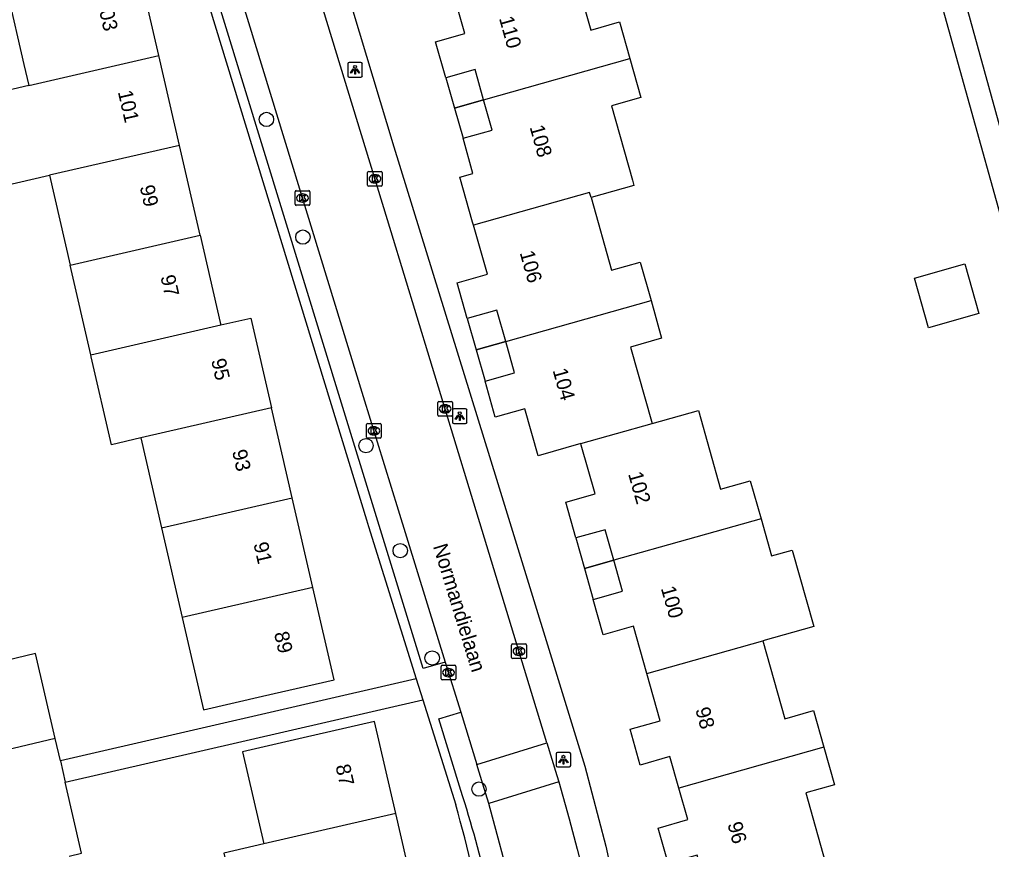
# Model space of a CAD drawing. Extents: x 158461 to 159795, y 387220 to 388672.
# Drawn here: x 159602.1 to 159668.4, y 388041.7 to 388098.3 of the extents above; entities that cross this region are included whole.
import ezdxf

# ---------------------------------------------------------------- set-up
doc = ezdxf.new("R2010")
doc.units = 0
for name, color, linetype in [('IMGEO_Boom', 7, 'Continuous'), ('IMGEO_Kolk', 7, 'Continuous'), ('IMGEO_Lichtpunt', 7, 'Continuous'), ('IMGEO_Openbare_ruimte_label', 7, 'Continuous'), ('IMGEO_Pand', 7, 'Continuous'), ('IMGEO_Pand_nummerreeks', 7, 'Continuous'), ('IMGEO_Pand_overbouw', 7, 'Continuous'), ('IMGEO_Rijbaan_lokaal_open', 7, 'Continuous'), ('IMGEO_Voetpad_open', 7, 'Continuous')]:
    doc.layers.add(name, color=color, linetype=linetype)

msp = doc.modelspace()

# ---------------------------------------------------------------- linework, layer by layer
at = {"layer": 'IMGEO_Boom'}
for centre in [(159618.972, 388091.468), (159621.452, 388083.443), (159625.755, 388069.222), (159628.09, 388062.059), (159630.265, 388054.732), (159633.456, 388045.792)]:
    msp.add_circle(centre, 0.489, dxfattribs=at)
at = {"layer": 'IMGEO_Kolk'}
for p, q in [((159625.866, 388086.99), (159625.866, 388087.842)), ((159625.941, 388087.916), (159626.793, 388087.916)), ((159626.867, 388087.842), (159626.867, 388086.99)), ((159626.354, 388087.696), (159626.379, 388087.696)), ((159620.923, 388085.685), (159620.923, 388086.537)), ((159620.998, 388086.611), (159621.85, 388086.611)), ((159621.924, 388086.537), (159621.924, 388085.685)), ((159626.793, 388086.916), (159625.941, 388086.916)), ((159626.377, 388087.136), (159626.352, 388087.136)), ((159621.411, 388086.391), (159621.436, 388086.391)), ((159621.85, 388085.611), (159620.998, 388085.611)), ((159621.434, 388085.831), (159621.409, 388085.831)), ((159630.648, 388071.302), (159630.648, 388072.154)), ((159630.723, 388072.228), (159631.575, 388072.228)), ((159631.136, 388072.008), (159631.161, 388072.008)), ((159631.649, 388072.154), (159631.649, 388071.302)), ((159631.159, 388071.448), (159631.134, 388071.448)), ((159625.795, 388069.8), (159625.795, 388070.652)), ((159625.87, 388070.726), (159626.722, 388070.726)), ((159626.796, 388070.652), (159626.796, 388069.8)), ((159631.575, 388071.228), (159630.723, 388071.228)), ((159626.306, 388069.946), (159626.281, 388069.946)), ((159626.283, 388070.506), (159626.308, 388070.506)), ((159626.722, 388069.726), (159625.87, 388069.726)), ((159635.683, 388054.769), (159635.683, 388055.621)), ((159635.758, 388055.695), (159636.61, 388055.695)), ((159636.171, 388055.475), (159636.196, 388055.475)), ((159636.684, 388055.621), (159636.684, 388054.769)), ((159636.194, 388054.915), (159636.169, 388054.915)), ((159630.88, 388053.312), (159630.88, 388054.164)), ((159630.955, 388054.238), (159631.807, 388054.238)), ((159631.881, 388054.164), (159631.881, 388053.312)), ((159636.61, 388054.695), (159635.758, 388054.695)), ((159631.391, 388053.458), (159631.366, 388053.458)), ((159631.368, 388054.018), (159631.393, 388054.018)), ((159631.807, 388053.238), (159630.955, 388053.238))]:
    msp.add_line(p, q, dxfattribs=at)
for points in [[(159625.866, 388086.99), (159625.866, 388087.842)], [(159625.941, 388087.916), (159626.793, 388087.916)], [(159626.867, 388087.842), (159626.867, 388086.99)], [(159626.187, 388087.616), (159626.31, 388087.616), (159626.31, 388087.465), (159626.44, 388087.616), (159626.604, 388087.616), (159626.458, 388087.465), (159626.611, 388087.216), (159626.459, 388087.216), (159626.374, 388087.38), (159626.31, 388087.313), (159626.31, 388087.216), (159626.187, 388087.216), (159626.187, 388087.616)], [(159620.923, 388085.685), (159620.923, 388086.537)], [(159620.998, 388086.611), (159621.85, 388086.611)], [(159621.924, 388086.537), (159621.924, 388085.685)], [(159626.793, 388086.916), (159625.941, 388086.916)], [(159621.244, 388086.311), (159621.367, 388086.311), (159621.367, 388086.16), (159621.497, 388086.311), (159621.661, 388086.311), (159621.515, 388086.16), (159621.668, 388085.911), (159621.516, 388085.911), (159621.431, 388086.075), (159621.367, 388086.008), (159621.367, 388085.911), (159621.244, 388085.911), (159621.244, 388086.311)], [(159621.85, 388085.611), (159620.998, 388085.611)], [(159630.648, 388071.302), (159630.648, 388072.154)], [(159630.723, 388072.228), (159631.575, 388072.228)], [(159631.649, 388072.154), (159631.649, 388071.302)], [(159630.969, 388071.928), (159631.092, 388071.928), (159631.092, 388071.777), (159631.222, 388071.928), (159631.386, 388071.928), (159631.24, 388071.777), (159631.393, 388071.528), (159631.241, 388071.528), (159631.156, 388071.692), (159631.092, 388071.625), (159631.092, 388071.528), (159630.969, 388071.528), (159630.969, 388071.928)], [(159625.795, 388069.8), (159625.795, 388070.652)], [(159625.87, 388070.726), (159626.722, 388070.726)], [(159626.796, 388070.652), (159626.796, 388069.8)], [(159631.575, 388071.228), (159630.723, 388071.228)], [(159626.116, 388070.426), (159626.239, 388070.426), (159626.239, 388070.275), (159626.369, 388070.426), (159626.533, 388070.426), (159626.387, 388070.275), (159626.54, 388070.026), (159626.388, 388070.026), (159626.303, 388070.19), (159626.239, 388070.123), (159626.239, 388070.026), (159626.116, 388070.026), (159626.116, 388070.426)], [(159626.722, 388069.726), (159625.87, 388069.726)], [(159635.683, 388054.769), (159635.683, 388055.621)], [(159635.758, 388055.695), (159636.61, 388055.695)], [(159636.004, 388055.395), (159636.127, 388055.395), (159636.127, 388055.244), (159636.257, 388055.395), (159636.421, 388055.395), (159636.275, 388055.244), (159636.428, 388054.995), (159636.276, 388054.995), (159636.191, 388055.159), (159636.127, 388055.092), (159636.127, 388054.995), (159636.004, 388054.995), (159636.004, 388055.395)], [(159636.684, 388055.621), (159636.684, 388054.769)], [(159630.88, 388053.312), (159630.88, 388054.164)], [(159630.955, 388054.238), (159631.807, 388054.238)], [(159631.881, 388054.164), (159631.881, 388053.312)], [(159636.61, 388054.695), (159635.758, 388054.695)], [(159631.201, 388053.938), (159631.324, 388053.938), (159631.324, 388053.787), (159631.454, 388053.938), (159631.618, 388053.938), (159631.472, 388053.787), (159631.625, 388053.538), (159631.473, 388053.538), (159631.388, 388053.702), (159631.324, 388053.635), (159631.324, 388053.538), (159631.201, 388053.538), (159631.201, 388053.938)], [(159631.807, 388053.238), (159630.955, 388053.238)]]:
    msp.add_lwpolyline(points, dxfattribs=at)
for centre, start, end in [((159625.943, 388087.84), 91.55205, 178.44795), ((159625.943, 388087.84), 91.55205, 178.44795), ((159626.791, 388087.84), 1.55205, 88.44795), ((159626.791, 388087.84), 1.55205, 88.44795), ((159621, 388086.535), 91.55205, 178.44795), ((159621, 388086.535), 91.55205, 178.44795), ((159621.848, 388086.535), 1.55205, 88.44795), ((159621.848, 388086.535), 1.55205, 88.44795), ((159625.943, 388086.992), 181.55205, 268.44795), ((159625.943, 388086.992), 181.55205, 268.44795), ((159626.791, 388086.992), 271.55205, 358.44795), ((159626.791, 388086.992), 271.55205, 358.44795), ((159621, 388085.687), 181.55205, 268.44795), ((159621, 388085.687), 181.55205, 268.44795), ((159621.848, 388085.687), 271.55205, 358.44795), ((159621.848, 388085.687), 271.55205, 358.44795), ((159630.725, 388072.152), 91.55205, 178.44795), ((159630.725, 388072.152), 91.55205, 178.44795), ((159631.573, 388072.152), 1.55205, 88.44795), ((159631.573, 388072.152), 1.55205, 88.44795), ((159630.725, 388071.304), 181.55205, 268.44795), ((159630.725, 388071.304), 181.55205, 268.44795), ((159631.573, 388071.304), 271.55205, 358.44795), ((159631.573, 388071.304), 271.55205, 358.44795), ((159625.872, 388070.65), 91.55205, 178.44795), ((159625.872, 388070.65), 91.55205, 178.44795), ((159626.72, 388070.65), 1.55205, 88.44795), ((159626.72, 388070.65), 1.55205, 88.44795), ((159625.872, 388069.802), 181.55205, 268.44795), ((159625.872, 388069.802), 181.55205, 268.44795), ((159626.72, 388069.802), 271.55205, 358.44795), ((159626.72, 388069.802), 271.55205, 358.44795), ((159635.76, 388055.619), 91.55205, 178.44795), ((159635.76, 388055.619), 91.55205, 178.44795), ((159636.608, 388055.619), 1.55205, 88.44795), ((159636.608, 388055.619), 1.55205, 88.44795), ((159635.76, 388054.771), 181.55205, 268.44795), ((159635.76, 388054.771), 181.55205, 268.44795), ((159636.608, 388054.771), 271.55205, 358.44795), ((159636.608, 388054.771), 271.55205, 358.44795), ((159630.957, 388054.162), 91.55205, 178.44795), ((159630.957, 388054.162), 91.55205, 178.44795), ((159631.805, 388054.162), 1.55205, 88.44795), ((159631.805, 388054.162), 1.55205, 88.44795), ((159630.957, 388053.314), 181.55205, 268.44795), ((159630.957, 388053.314), 181.55205, 268.44795), ((159631.805, 388053.314), 271.55205, 358.44795), ((159631.805, 388053.314), 271.55205, 358.44795)]:
    msp.add_arc(centre, 0.0765, start, end, dxfattribs=at)
for centre, major_axis, ratio, start_param, end_param in [((159626.353, 388087.416), (-0.387, 0.002), 0.722429, 4.712389, 7.853982), ((159626.378, 388087.416), (-0.39, 0.002), 0.717154, 1.570796, 4.712389), ((159621.41, 388086.111), (-0.387, 0.002), 0.722429, 4.712389, 7.853982), ((159621.435, 388086.111), (-0.39, 0.002), 0.717154, 1.570796, 4.712389), ((159631.135, 388071.728), (-0.387, 0.002), 0.722429, 4.712389, 7.853982), ((159631.16, 388071.728), (-0.39, 0.002), 0.717154, 1.570796, 4.712389), ((159626.282, 388070.226), (-0.387, 0.002), 0.722429, 4.712389, 7.853982), ((159626.307, 388070.226), (-0.39, 0.002), 0.717154, 1.570796, 4.712389), ((159636.17, 388055.195), (-0.387, 0.002), 0.722429, 4.712389, 7.853982), ((159636.195, 388055.195), (-0.39, 0.002), 0.717154, 1.570796, 4.712389), ((159631.367, 388053.738), (-0.387, 0.002), 0.722429, 4.712389, 7.853982), ((159631.392, 388053.738), (-0.39, 0.002), 0.717154, 1.570796, 4.712389)]:
    msp.add_ellipse(centre, major_axis=major_axis, ratio=ratio, start_param=start_param, end_param=end_param, dxfattribs=at)
at = {"layer": 'IMGEO_Lichtpunt'}
for p, q in [((159624.509, 388095.253), (159624.509, 388094.446)), ((159624.509, 388095.253), (159624.509, 388094.446)), ((159625.411, 388095.348), (159624.603, 388095.348)), ((159625.411, 388095.348), (159624.603, 388095.348)), ((159625.505, 388094.446), (159625.505, 388095.253)), ((159625.505, 388094.446), (159625.505, 388095.253)), ((159624.603, 388094.352), (159625.411, 388094.352)), ((159624.603, 388094.352), (159625.411, 388094.352)), ((159631.643, 388071.634), (159631.643, 388070.827)), ((159631.643, 388071.634), (159631.643, 388070.827)), ((159632.545, 388071.729), (159631.737, 388071.729)), ((159632.545, 388071.729), (159631.737, 388071.729)), ((159632.639, 388070.827), (159632.639, 388071.634)), ((159632.639, 388070.827), (159632.639, 388071.634)), ((159631.737, 388070.733), (159632.545, 388070.733)), ((159631.737, 388070.733), (159632.545, 388070.733)), ((159638.713, 388048.205), (159638.713, 388047.398)), ((159638.713, 388048.205), (159638.713, 388047.398)), ((159639.615, 388048.3), (159638.807, 388048.3)), ((159639.615, 388048.3), (159638.807, 388048.3)), ((159639.709, 388047.398), (159639.709, 388048.205)), ((159639.709, 388047.398), (159639.709, 388048.205)), ((159638.807, 388047.304), (159639.615, 388047.304)), ((159638.807, 388047.304), (159639.615, 388047.304))]:
    msp.add_line(p, q, dxfattribs=at)
for points in [[(159624.883, 388094.917), (159624.922, 388094.889), (159624.734, 388094.627), (159624.696, 388094.654), (159624.883, 388094.917)], [(159624.985, 388094.869), (159625.032, 388094.869), (159625.032, 388094.547), (159624.985, 388094.547), (159624.985, 388094.869)], [(159625.095, 388094.889), (159625.133, 388094.916), (159625.32, 388094.654), (159625.281, 388094.626), (159625.095, 388094.889)], [(159632.017, 388071.298), (159632.056, 388071.27), (159631.868, 388071.008), (159631.83, 388071.035), (159632.017, 388071.298)], [(159632.229, 388071.27), (159632.267, 388071.297), (159632.454, 388071.035), (159632.415, 388071.007), (159632.229, 388071.27)], [(159632.119, 388071.25), (159632.166, 388071.25), (159632.166, 388070.928), (159632.119, 388070.928), (159632.119, 388071.25)], [(159639.087, 388047.869), (159639.126, 388047.841), (159638.938, 388047.579), (159638.9, 388047.606), (159639.087, 388047.869)], [(159639.189, 388047.821), (159639.236, 388047.821), (159639.236, 388047.499), (159639.189, 388047.499), (159639.189, 388047.821)], [(159639.299, 388047.841), (159639.337, 388047.868), (159639.524, 388047.606), (159639.485, 388047.578), (159639.299, 388047.841)]]:
    msp.add_lwpolyline(points, dxfattribs=at)
for centre in [(159625.008, 388095.051), (159632.142, 388071.432), (159639.212, 388048.003)]:
    msp.add_circle(centre, 0.0994, dxfattribs=at)
for centre, start, end in [((159624.603, 388095.253), 90, 180), ((159624.603, 388095.253), 90, 180), ((159625.411, 388095.253), 0, 90), ((159625.411, 388095.253), 0, 90), ((159624.603, 388094.446), 180, 270), ((159624.603, 388094.446), 180, 270), ((159625.411, 388094.446), 270, 0), ((159625.411, 388094.446), 270, 360), ((159631.737, 388071.634), 90, 180), ((159631.737, 388071.634), 90, 180), ((159632.545, 388071.634), 0, 90), ((159632.545, 388071.634), 0, 90), ((159631.737, 388070.827), 180, 270), ((159631.737, 388070.827), 180, 270), ((159632.545, 388070.827), 270, 0), ((159632.545, 388070.827), 270, 360), ((159638.807, 388048.205), 90, 180), ((159638.807, 388048.205), 90, 180), ((159639.615, 388048.205), 0, 90), ((159639.615, 388048.205), 0, 90), ((159638.807, 388047.398), 180, 270), ((159638.807, 388047.398), 180, 270), ((159639.615, 388047.398), 270, 0), ((159639.615, 388047.398), 270, 360)]:
    msp.add_arc(centre, 0.0946, start, end, dxfattribs=at)
at = {"layer": 'IMGEO_Pand'}
for points in [[(159636.641, 388101.929), (159639.605, 388102.765), (159641.073, 388097.568), (159643.038, 388098.123), (159643.744, 388095.622)], [(159611.632, 388095.823), (159610.178, 388102.139), (159601.315, 388100.099), (159602.437, 388095.227), (159602.769, 388093.784)], [(159633.772, 388092.81), (159633.189, 388094.875), (159631.197, 388094.312), (159630.502, 388096.772), (159632.49, 388097.333), (159631.654, 388100.294), (159631.594, 388100.506)], [(159602.769, 388093.784), (159611.632, 388095.823)], [(159613.042, 388089.698), (159611.632, 388095.823)], [(159633.772, 388092.81), (159643.744, 388095.622)], [(159643.744, 388095.622), (159644.495, 388092.963), (159642.488, 388092.396), (159643.921, 388087.323), (159644.022, 388086.966), (159641.098, 388086.14)], [(159602.769, 388093.784), (159599.539, 388093.041), (159600.948, 388086.916), (159604.179, 388087.659)], [(159633.082, 388084.258), (159633.022, 388084.472), (159632.16, 388087.521), (159633.048, 388087.772), (159632.367, 388090.183), (159634.356, 388090.744), (159633.772, 388092.81)], [(159613.042, 388089.698), (159604.179, 388087.659)], [(159614.452, 388083.573), (159613.042, 388089.698)], [(159604.179, 388087.659), (159605.589, 388081.534)], [(159641.098, 388086.14), (159640.997, 388086.496), (159633.082, 388084.258)], [(159641.098, 388086.14), (159642.498, 388081.183), (159644.442, 388081.732), (159645.182, 388079.11)], [(159635.277, 388076.318), (159634.674, 388078.453), (159632.656, 388077.883), (159631.965, 388080.332), (159634.027, 388080.915), (159633.082, 388084.258)], [(159605.589, 388081.534), (159614.452, 388083.573)], [(159614.452, 388083.573), (159615.824, 388077.612), (159615.862, 388077.449)], [(159606.998, 388075.409), (159605.589, 388081.534)], [(159663.132, 388080.652), (159666.578, 388081.623), (159667.535, 388078.224), (159664.09, 388077.253), (159663.132, 388080.652)], [(159635.277, 388076.318), (159645.182, 388079.11)], [(159645.182, 388079.11), (159645.906, 388076.545), (159643.792, 388075.948), (159645.267, 388070.727)], [(159615.862, 388077.449), (159617.898, 388077.917), (159619.308, 388071.792)], [(159606.998, 388075.409), (159615.862, 388077.449)], [(159640.4, 388069.355), (159637.481, 388068.533), (159636.575, 388071.742), (159634.56, 388071.173), (159633.872, 388073.61), (159635.881, 388074.178), (159635.277, 388076.318)], [(159610.412, 388069.744), (159608.408, 388069.283), (159607.03, 388075.272), (159606.998, 388075.409)], [(159619.308, 388071.792), (159610.412, 388069.744)], [(159620.718, 388065.668), (159619.308, 388071.792)], [(159645.267, 388070.727), (159648.408, 388071.612), (159649.923, 388066.25), (159651.949, 388066.822), (159652.683, 388064.226)], [(159640.4, 388069.355), (159645.267, 388070.727)], [(159610.412, 388069.744), (159611.822, 388063.621)], [(159642.655, 388061.398), (159642.064, 388063.488), (159640.057, 388062.921), (159639.369, 388065.357), (159641.369, 388065.922), (159640.428, 388069.255), (159640.4, 388069.355)], [(159611.822, 388063.621), (159620.718, 388065.668)], [(159622.128, 388059.543), (159620.718, 388065.668)], [(159652.683, 388064.226), (159642.655, 388061.398)], [(159652.683, 388064.226), (159653.397, 388061.698), (159654.814, 388062.098), (159656.284, 388056.894), (159652.808, 388055.912)], [(159611.822, 388063.621), (159613.232, 388057.496)], [(159644.891, 388053.675), (159643.981, 388056.896), (159641.913, 388056.312), (159641.229, 388058.735), (159643.246, 388059.305), (159642.655, 388061.398)], [(159622.128, 388059.543), (159613.232, 388057.496)], [(159613.232, 388057.496), (159614.679, 388051.207), (159618.703, 388052.133), (159623.575, 388053.255), (159622.128, 388059.543)], [(159644.891, 388053.675), (159652.808, 388055.912)], [(159652.808, 388055.912), (159654.31, 388050.592), (159656.268, 388051.146), (159656.971, 388048.656)], [(159604.575, 388049.243), (159603.218, 388055.032), (159599.915, 388054.258)], [(159647.079, 388045.86), (159646.472, 388048.011), (159644.439, 388047.437), (159643.751, 388049.873), (159645.801, 388050.453), (159644.891, 388053.675)], [(159627.782, 388044.122), (159626.335, 388050.408), (159621.463, 388049.287), (159617.347, 388048.339), (159618.794, 388042.053)], [(159604.575, 388049.243), (159601.222, 388048.457)], [(159656.971, 388048.656), (159647.079, 388045.86)], [(159656.971, 388048.656), (159657.694, 388046.096), (159655.732, 388045.542), (159657.221, 388040.269)], [(159649.247, 388038.02), (159648.323, 388041.292), (159646.349, 388040.734), (159645.669, 388043.14), (159647.686, 388043.71), (159647.079, 388045.86)], [(159627.782, 388044.122), (159618.794, 388042.053)], [(159629.192, 388037.999), (159627.782, 388044.122)], [(159618.794, 388042.053), (159616.064, 388041.424), (159617.473, 388035.301), (159620.204, 388035.93)]]:
    msp.add_lwpolyline(points, dxfattribs=at)
at = {"layer": 'IMGEO_Pand_overbouw'}
for points in [[(159633.189, 388094.875), (159631.197, 388094.312), (159631.782, 388092.249), (159633.772, 388092.81)], [(159633.772, 388092.81), (159631.782, 388092.249), (159632.367, 388090.183), (159634.356, 388090.744)], [(159634.674, 388078.453), (159632.656, 388077.883), (159633.263, 388075.75), (159635.277, 388076.318)], [(159635.277, 388076.318), (159633.263, 388075.75), (159633.872, 388073.61), (159635.881, 388074.178)], [(159642.064, 388063.488), (159640.057, 388062.921), (159640.642, 388060.83), (159642.655, 388061.398)], [(159642.655, 388061.398), (159640.642, 388060.83), (159641.229, 388058.735), (159643.246, 388059.305)]]:
    msp.add_lwpolyline(points, close=True, dxfattribs=at)
at = {"layer": 'IMGEO_Rijbaan_lokaal_open'}
for points in [[(159638.088, 388048.944), (159632.788, 388066.346), (159627.475, 388083.792), (159619.965, 388108.366)], [(159616.273, 388102.919), (159625.568, 388072.583), (159627.957, 388064.837), (159631.16, 388054.451)], [(159631.16, 388054.451), (159632.211, 388051.043)], [(159632.211, 388051.043), (159633.313, 388047.471)], [(159604.923, 388047.722), (159604.575, 388049.243)], [(159633.313, 388047.471), (159638.088, 388048.944)], [(159638.088, 388048.944), (159638.763, 388046.729), (159638.89, 388046.281)], [(159604.923, 388047.722), (159605.255, 388046.272)], [(159634.131, 388044.812), (159633.723, 388046.141), (159633.313, 388047.471)], [(159605.518, 388041.214), (159606.364, 388041.43), (159605.255, 388046.272)], [(159638.89, 388046.281), (159634.131, 388044.812)], [(159638.89, 388046.281), (159639.603, 388043.767), (159640.143, 388041.702), (159640.821, 388039.009), (159641.356, 388036.513), (159641.755, 388034.507), (159642.302, 388031.912), (159642.664, 388029.646), (159642.977, 388027.399), (159643.987, 388019.299), (159646.239, 388000), (159646.407, 387998.559), (159646.468, 387997.6)], [(159635.746, 388038.81), (159634.131, 388044.812)]]:
    msp.add_lwpolyline(points, dxfattribs=at)
at = {"layer": 'IMGEO_Voetpad_open'}
for points in [[(159620.708, 388113.103), (159620.626, 388112.926), (159627.656, 388089.603), (159634.642, 388066.925), (159640.666, 388047.367), (159642.101, 388041.909), (159643.295, 388036.393), (159645.021, 388026.758), (159648.211, 388000), (159648.467, 387997.852)], [(159679.084, 388054.896), (159677.247, 388061.319), (159675.585, 388062.439), (159671.149, 388078.236), (159671.662, 388081.209), (159665.403, 388103.859)], [(159613.823, 388103.277), (159625.787, 388064.159), (159625.928, 388063.697), (159629.185, 388053.312)], [(159631.16, 388054.451), (159629.658, 388054.029), (159626.468, 388064.372), (159624.077, 388072.125), (159614.796, 388102.412), (159616.273, 388102.919)], [(159676.031, 388059.285), (159675.583, 388060.849), (159673.981, 388061.979), (159669.471, 388077.747), (159670.155, 388080.784), (159664.44, 388101.345)], [(159629.185, 388053.312), (159604.923, 388047.722)], [(159629.185, 388053.312), (159629.631, 388051.888)], [(159605.255, 388046.272), (159629.631, 388051.888)], [(159629.631, 388051.888), (159631.878, 388044.723)], [(159632.227, 388045.698), (159630.719, 388050.588), (159632.211, 388051.043)]]:
    msp.add_lwpolyline(points, dxfattribs=at)
for centre, radius, start, end in [((159530.019, 388013.582), 107.135, 13.63389, 17.44361), ((159479.276, 388002.733), 158.274, 8.62175, 15.38474)]:
    msp.add_arc(centre, radius, start, end, dxfattribs=at)

# ---------------------------------------------------------------- texts
at = {"layer": 'IMGEO_Openbare_ruimte_label'}
msp.add_text('Normandielaan', height=1, rotation=287.14904, dxfattribs=at).set_placement((159630.313, 388062.356))
at = {"layer": 'IMGEO_Pand_nummerreeks'}
for s, rotation, p in [('103', 282.96339, (159607.399, 388099.593)), ('110', 285.71029, (159634.813, 388098.371)), ('101', 282.96339, (159608.835, 388093.349)), ('108', 285.71029, (159636.9, 388090.949)), ('99', 282.96339, (159610.325, 388086.879)), ('106', 285.63008, (159636.224, 388082.38)), ('97', 282.96582, (159611.736, 388080.747)), ('95', 282.96009, (159615.193, 388075.046)), ('104', 285.63008, (159638.468, 388074.36)), ('93', 282.96208, (159616.622, 388068.84)), ('102', 285.98531, (159643.612, 388067.293)), ('91', 282.96208, (159618.075, 388062.524)), ('100', 285.98531, (159645.844, 388059.498)), ('89', 282.96208, (159619.479, 388056.428)), ('98', 285.62645, (159648.19, 388051.233)), ('87', 282.96478, (159623.667, 388047.374)), ('96', 285.62645, (159650.379, 388043.41))]:
    msp.add_text(s, height=1, rotation=rotation, dxfattribs=at).set_placement(p)

doc.saveas('drawing.dxf')
